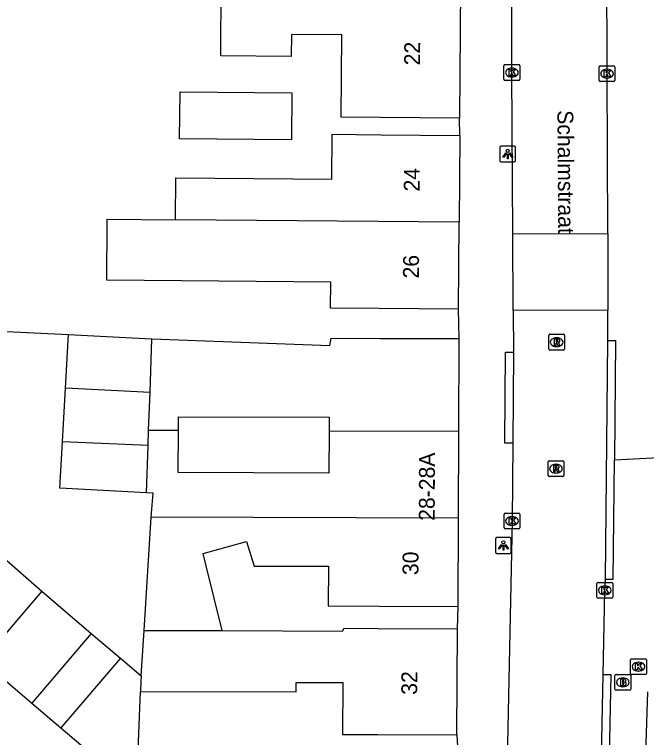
# Model space of a CAD drawing. Extents: x 162074 to 163034, y 381824 to 382557.
# Drawn here: x 162187.76 to 162227.65, y 382146.68 to 382192.33 of the extents above; entities that cross this region are included whole.
import ezdxf

# ---------------------------------------------------------------- set-up
doc = ezdxf.new("R2010")
doc.units = 0
for name, color, linetype in [('IMGEO_Brandkraan', 7, 'Continuous'), ('IMGEO_Kolk', 7, 'Continuous'), ('IMGEO_Lichtpunt', 7, 'Continuous'), ('IMGEO_Openbare_ruimte_label', 7, 'Continuous'), ('IMGEO_Pand', 7, 'Continuous'), ('IMGEO_Pand_nummerreeks', 7, 'Continuous'), ('IMGEO_Rijbaan_lokaal_open', 7, 'Continuous'), ('IMGEO_Rioolput', 7, 'Continuous'), ('IMGEO_Voetpad_open', 7, 'Continuous')]:
    doc.layers.add(name, color=color, linetype=linetype)

msp = doc.modelspace()

# ---------------------------------------------------------------- linework, layer by layer
at = {"layer": 'IMGEO_Brandkraan'}
for p, q in [((162225.73, 382150.664), (162226.582, 382150.664)), ((162225.655, 382149.738), (162225.655, 382150.59)), ((162226.143, 382150.444), (162226.168, 382150.444)), ((162226.656, 382150.59), (162226.656, 382149.738)), ((162226.166, 382149.884), (162226.141, 382149.884)), ((162226.582, 382149.664), (162225.73, 382149.664))]:
    msp.add_line(p, q, dxfattribs=at)
for points in [[(162225.73, 382150.664), (162226.582, 382150.664)], [(162225.655, 382149.738), (162225.655, 382150.59)], [(162226.003, 382150.364), (162226.003, 382149.964), (162226.216, 382149.964)], [(162226.234, 382150.364), (162226.003, 382150.364)], [(162226.182, 382150.283), (162226.128, 382150.283), (162226.128, 382150.207)], [(162226.128, 382150.207), (162226.181, 382150.207)], [(162226.656, 382150.59), (162226.656, 382149.738)], [(162226.19, 382150.131), (162226.128, 382150.131), (162226.128, 382150.05)], [(162226.128, 382150.05), (162226.19, 382150.05)], [(162226.582, 382149.664), (162225.73, 382149.664)]]:
    msp.add_lwpolyline(points, dxfattribs=at)
for centre, radius, start, end in [((162225.732, 382150.588), 0.0765, 91.552, 178.448), ((162225.732, 382150.588), 0.0765, 91.552, 178.448), ((162226.58, 382150.588), 0.0765, 1.552, 88.448), ((162226.58, 382150.588), 0.0765, 1.552, 88.448), ((162226.183, 382150.245), 0.0379, 267.8285, 90.9355), ((162226.238, 382150.219), 0.145, 59.4692, 91.5367), ((162226.263, 382150.266), 0.0922, 285.5137, 58.1501), ((162226.268, 382150.074), 0.105, 301.3115, 78.989), ((162225.732, 382149.74), 0.0765, 181.552, 268.448), ((162225.732, 382149.74), 0.0765, 181.552, 268.448), ((162226.191, 382150.09), 0.0404, 269.8759, 90.5077), ((162226.222, 382150.215), 0.251, 268.6676, 293.5347), ((162226.58, 382149.74), 0.0765, 271.552, 358.448), ((162226.58, 382149.74), 0.0765, 271.552, 358.448)]:
    msp.add_arc(centre, radius, start, end, dxfattribs=at)
for centre, major_axis, ratio, start_param, end_param in [((162226.142, 382150.164), (-0.387, 0.002), 0.722429, 4.712389, 7.853982), ((162226.167, 382150.164), (-0.39, 0.002), 0.717154, 1.570796, 4.712389)]:
    msp.add_ellipse(centre, major_axis=major_axis, ratio=ratio, start_param=start_param, end_param=end_param, dxfattribs=at)
at = {"layer": 'IMGEO_Kolk'}
for p, q in [((162218.653, 382188.241), (162218.653, 382189.093)), ((162218.728, 382189.167), (162219.58, 382189.167)), ((162219.654, 382189.093), (162219.654, 382188.241)), ((162224.657, 382188.171), (162224.657, 382189.023)), ((162224.732, 382189.097), (162225.584, 382189.097)), ((162225.658, 382189.023), (162225.658, 382188.171)), ((162219.141, 382188.947), (162219.166, 382188.947)), ((162225.145, 382188.877), (162225.17, 382188.877)), ((162219.58, 382188.167), (162218.728, 382188.167)), ((162219.164, 382188.387), (162219.139, 382188.387)), ((162225.584, 382188.097), (162224.732, 382188.097)), ((162225.168, 382188.317), (162225.143, 382188.317)), ((162218.661, 382159.928), (162218.661, 382160.78)), ((162218.736, 382160.854), (162219.588, 382160.854)), ((162219.662, 382160.78), (162219.662, 382159.928)), ((162219.149, 382160.634), (162219.174, 382160.634)), ((162219.588, 382159.854), (162218.736, 382159.854)), ((162219.172, 382160.074), (162219.147, 382160.074)), ((162224.518, 382155.547), (162224.518, 382156.399)), ((162224.593, 382156.473), (162225.445, 382156.473)), ((162225.006, 382156.253), (162225.031, 382156.253)), ((162225.519, 382156.399), (162225.519, 382155.547)), ((162225.029, 382155.693), (162225.004, 382155.693)), ((162225.445, 382155.473), (162224.593, 382155.473)), ((162226.644, 382150.731), (162226.644, 382151.583)), ((162226.719, 382151.657), (162227.571, 382151.657)), ((162227.645, 382151.583), (162227.645, 382150.731)), ((162227.132, 382151.437), (162227.157, 382151.437)), ((162227.571, 382150.657), (162226.719, 382150.657)), ((162227.155, 382150.877), (162227.13, 382150.877))]:
    msp.add_line(p, q, dxfattribs=at)
for points in [[(162218.653, 382188.241), (162218.653, 382189.093)], [(162218.728, 382189.167), (162219.58, 382189.167)], [(162219.654, 382189.093), (162219.654, 382188.241)], [(162224.657, 382188.171), (162224.657, 382189.023)], [(162224.732, 382189.097), (162225.584, 382189.097)], [(162225.658, 382189.023), (162225.658, 382188.171)], [(162218.974, 382188.867), (162219.097, 382188.867), (162219.097, 382188.716), (162219.227, 382188.867), (162219.391, 382188.867), (162219.245, 382188.716), (162219.398, 382188.467), (162219.246, 382188.467), (162219.161, 382188.631), (162219.097, 382188.564), (162219.097, 382188.467), (162218.974, 382188.467), (162218.974, 382188.867)], [(162224.978, 382188.797), (162225.101, 382188.797), (162225.101, 382188.646), (162225.231, 382188.797), (162225.395, 382188.797), (162225.249, 382188.646), (162225.402, 382188.397), (162225.25, 382188.397), (162225.165, 382188.561), (162225.101, 382188.494), (162225.101, 382188.397), (162224.978, 382188.397), (162224.978, 382188.797)], [(162219.58, 382188.167), (162218.728, 382188.167)], [(162225.584, 382188.097), (162224.732, 382188.097)], [(162218.661, 382159.928), (162218.661, 382160.78)], [(162218.736, 382160.854), (162219.588, 382160.854)], [(162219.662, 382160.78), (162219.662, 382159.928)], [(162218.982, 382160.554), (162219.105, 382160.554), (162219.105, 382160.403), (162219.235, 382160.554), (162219.399, 382160.554), (162219.253, 382160.403), (162219.406, 382160.154), (162219.254, 382160.154), (162219.169, 382160.318), (162219.105, 382160.251), (162219.105, 382160.154), (162218.982, 382160.154), (162218.982, 382160.554)], [(162219.588, 382159.854), (162218.736, 382159.854)], [(162224.518, 382155.547), (162224.518, 382156.399)], [(162224.593, 382156.473), (162225.445, 382156.473)], [(162224.839, 382156.173), (162224.962, 382156.173), (162224.962, 382156.022), (162225.092, 382156.173), (162225.256, 382156.173), (162225.11, 382156.022), (162225.263, 382155.773), (162225.111, 382155.773), (162225.026, 382155.937), (162224.962, 382155.87), (162224.962, 382155.773), (162224.839, 382155.773), (162224.839, 382156.173)], [(162225.519, 382156.399), (162225.519, 382155.547)], [(162225.445, 382155.473), (162224.593, 382155.473)], [(162226.644, 382150.731), (162226.644, 382151.583)], [(162226.719, 382151.657), (162227.571, 382151.657)], [(162227.645, 382151.583), (162227.645, 382150.731)], [(162226.965, 382151.357), (162227.088, 382151.357), (162227.088, 382151.206), (162227.218, 382151.357), (162227.382, 382151.357), (162227.236, 382151.206), (162227.389, 382150.957), (162227.237, 382150.957), (162227.152, 382151.121), (162227.088, 382151.054), (162227.088, 382150.957), (162226.965, 382150.957), (162226.965, 382151.357)], [(162227.571, 382150.657), (162226.719, 382150.657)]]:
    msp.add_lwpolyline(points, dxfattribs=at)
for centre, start, end in [((162218.73, 382189.091), 91.552, 178.448), ((162218.73, 382189.091), 91.552, 178.448), ((162219.578, 382189.091), 1.552, 88.448), ((162219.578, 382189.091), 1.552, 88.448), ((162224.734, 382189.021), 91.552, 178.448), ((162224.734, 382189.021), 91.552, 178.448), ((162225.582, 382189.021), 1.552, 88.448), ((162225.582, 382189.021), 1.552, 88.448), ((162218.73, 382188.243), 181.552, 268.448), ((162218.73, 382188.243), 181.552, 268.448), ((162219.578, 382188.243), 271.552, 358.448), ((162219.578, 382188.243), 271.552, 358.448), ((162224.734, 382188.173), 181.552, 268.448), ((162224.734, 382188.173), 181.552, 268.448), ((162225.582, 382188.173), 271.552, 358.448), ((162225.582, 382188.173), 271.552, 358.448), ((162218.738, 382160.778), 91.552, 178.448), ((162218.738, 382160.778), 91.552, 178.448), ((162219.586, 382160.778), 1.552, 88.448), ((162219.586, 382160.778), 1.552, 88.448), ((162218.738, 382159.93), 181.552, 268.448), ((162218.738, 382159.93), 181.552, 268.448), ((162219.586, 382159.93), 271.552, 358.448), ((162219.586, 382159.93), 271.552, 358.448), ((162224.595, 382156.397), 91.552, 178.448), ((162224.595, 382156.397), 91.552, 178.448), ((162225.443, 382156.397), 1.552, 88.448), ((162225.443, 382156.397), 1.552, 88.448), ((162224.595, 382155.549), 181.552, 268.448), ((162224.595, 382155.549), 181.552, 268.448), ((162225.443, 382155.549), 271.552, 358.448), ((162225.443, 382155.549), 271.552, 358.448), ((162226.721, 382151.581), 91.552, 178.448), ((162226.721, 382151.581), 91.552, 178.448), ((162227.569, 382151.581), 1.552, 88.448), ((162227.569, 382151.581), 1.552, 88.448), ((162226.721, 382150.733), 181.552, 268.448), ((162226.721, 382150.733), 181.552, 268.448), ((162227.569, 382150.733), 271.552, 358.448), ((162227.569, 382150.733), 271.552, 358.448)]:
    msp.add_arc(centre, 0.0765, start, end, dxfattribs=at)
for centre, major_axis, ratio, start_param, end_param in [((162219.14, 382188.667), (-0.387, 0.002), 0.722429, 4.712389, 7.853982), ((162219.165, 382188.667), (-0.39, 0.002), 0.717154, 1.570796, 4.712389), ((162225.144, 382188.597), (-0.387, 0.002), 0.722429, 4.712389, 7.853982), ((162225.169, 382188.597), (-0.39, 0.002), 0.717154, 1.570796, 4.712389), ((162219.148, 382160.354), (-0.387, 0.002), 0.722429, 4.712389, 7.853982), ((162219.173, 382160.354), (-0.39, 0.002), 0.717154, 1.570796, 4.712389), ((162225.005, 382155.973), (-0.387, 0.002), 0.722429, 4.712389, 7.853982), ((162225.03, 382155.973), (-0.39, 0.002), 0.717154, 1.570796, 4.712389), ((162227.131, 382151.157), (-0.387, 0.002), 0.722429, 4.712389, 7.853982), ((162227.156, 382151.157), (-0.39, 0.002), 0.717154, 1.570796, 4.712389)]:
    msp.add_ellipse(centre, major_axis=major_axis, ratio=ratio, start_param=start_param, end_param=end_param, dxfattribs=at)
at = {"layer": 'IMGEO_Lichtpunt'}
for p, q in [((162219.295, 382184.021), (162218.487, 382184.021)), ((162219.295, 382184.021), (162218.487, 382184.021)), ((162218.393, 382183.926), (162218.393, 382183.119)), ((162218.393, 382183.926), (162218.393, 382183.119)), ((162219.389, 382183.119), (162219.389, 382183.926)), ((162219.389, 382183.119), (162219.389, 382183.926)), ((162218.487, 382183.025), (162219.295, 382183.025)), ((162218.487, 382183.025), (162219.295, 382183.025)), ((162219.021, 382159.302), (162218.213, 382159.302)), ((162219.021, 382159.302), (162218.213, 382159.302)), ((162218.119, 382159.207), (162218.119, 382158.4)), ((162218.119, 382159.207), (162218.119, 382158.4)), ((162219.115, 382158.4), (162219.115, 382159.207)), ((162219.115, 382158.4), (162219.115, 382159.207)), ((162218.213, 382158.306), (162219.021, 382158.306)), ((162218.213, 382158.306), (162219.021, 382158.306))]:
    msp.add_line(p, q, dxfattribs=at)
for points in [[(162218.767, 382183.59), (162218.806, 382183.562), (162218.618, 382183.3), (162218.58, 382183.327), (162218.767, 382183.59)], [(162218.869, 382183.542), (162218.916, 382183.542), (162218.916, 382183.22), (162218.869, 382183.22), (162218.869, 382183.542)], [(162218.979, 382183.562), (162219.017, 382183.589), (162219.204, 382183.327), (162219.165, 382183.299), (162218.979, 382183.562)], [(162218.493, 382158.871), (162218.532, 382158.843), (162218.344, 382158.581), (162218.306, 382158.608), (162218.493, 382158.871)], [(162218.595, 382158.823), (162218.642, 382158.823), (162218.642, 382158.501), (162218.595, 382158.501), (162218.595, 382158.823)], [(162218.705, 382158.843), (162218.743, 382158.87), (162218.93, 382158.608), (162218.891, 382158.58), (162218.705, 382158.843)]]:
    msp.add_lwpolyline(points, dxfattribs=at)
for centre in [(162218.892, 382183.724), (162218.618, 382159.005)]:
    msp.add_circle(centre, 0.0994, dxfattribs=at)
for centre, start, end in [((162218.487, 382183.926), 90, 180), ((162218.487, 382183.926), 90, 180), ((162219.295, 382183.926), 0, 90), ((162219.295, 382183.926), 0, 90), ((162218.487, 382183.119), 180, 270), ((162218.487, 382183.119), 180, 270), ((162219.295, 382183.119), 270, 0), ((162219.295, 382183.119), 270, 360), ((162218.213, 382159.207), 90, 180), ((162218.213, 382159.207), 90, 180), ((162219.021, 382159.207), 0, 90), ((162219.021, 382159.207), 0, 90), ((162218.213, 382158.4), 180, 270), ((162218.213, 382158.4), 180, 270), ((162219.021, 382158.4), 270, 0), ((162219.021, 382158.4), 270, 360)]:
    msp.add_arc(centre, 0.0946, start, end, dxfattribs=at)
at = {"layer": 'IMGEO_Pand'}
for points in [[(162215.846, 382185.778), (162210.847, 382185.82), (162208.375, 382185.841), (162208.419, 382191.038), (162205.247, 382191.065), (162205.235, 382189.679), (162200.779, 382189.717), (162200.818, 382194.198), (162206.51, 382194.15), (162208.414, 382194.134), (162215.917, 382194.07)], [(162215.917, 382194.07), (162215.846, 382185.778)], [(162205.262, 382187.382), (162205.237, 382184.414), (162198.187, 382184.474), (162198.212, 382187.442), (162205.262, 382187.382)], [(162197.918, 382179.365), (162197.94, 382182.028), (162207.792, 382181.945), (162207.816, 382184.769), (162210.88, 382184.743), (162215.879, 382184.701)], [(162215.879, 382184.701), (162215.832, 382179.21)], [(162215.786, 382173.72), (162210.787, 382173.762), (162207.705, 382173.788), (162207.719, 382175.436), (162193.589, 382175.555), (162193.619, 382179.163), (162193.621, 382179.401), (162197.918, 382179.365)], [(162215.832, 382179.21), (162197.918, 382179.365)], [(162215.786, 382173.72), (162215.832, 382179.21)], [(162190.986, 382168.729), (162191.175, 382172.134)], [(162191.175, 382172.134), (162195.188, 382171.911), (162196.438, 382171.862)], [(162196.318, 382168.455), (162196.438, 382171.862)], [(162196.438, 382171.862), (162207.657, 382171.425), (162207.756, 382171.898), (162210.819, 382171.883), (162215.818, 382171.869)], [(162215.801, 382166.029), (162215.818, 382171.869)], [(162190.799, 382165.359), (162190.84, 382166.102), (162190.986, 382168.729)], [(162196.318, 382168.455), (162190.986, 382168.729)], [(162196.233, 382166.086), (162196.318, 382168.455)], [(162198.107, 382166.081), (162198.109, 382166.926), (162207.618, 382166.898), (162207.616, 382166.053)], [(162196.199, 382165.122), (162196.233, 382166.086)], [(162196.233, 382166.086), (162198.107, 382166.081)], [(162207.616, 382166.053), (162207.608, 382163.382), (162198.099, 382163.409), (162198.107, 382166.081)], [(162207.616, 382166.053), (162215.801, 382166.029)], [(162215.785, 382160.541), (162215.801, 382166.029)], [(162196.093, 382162.123), (162190.636, 382162.426), (162190.799, 382165.359)], [(162196.199, 382165.122), (162190.799, 382165.359)], [(162196.093, 382162.123), (162196.199, 382165.122)], [(162196.4, 382160.584), (162196.508, 382162.1), (162196.093, 382162.123)], [(162195.941, 382153.446), (162196.4, 382160.584)], [(162215.785, 382160.541), (162196.4, 382160.584)], [(162215.769, 382154.958), (162215.785, 382160.541)], [(162200.879, 382153.429), (162199.866, 382157.512), (162199.672, 382158.292), (162202.416, 382159.067), (162202.892, 382157.503), (162207.577, 382157.49), (162207.551, 382154.993), (162210.77, 382154.972), (162215.769, 382154.958)], [(162189.483, 382155.926), (162185.73, 382151.525), (162188.864, 382148.853)], [(162189.483, 382155.926), (162192.615, 382153.255)], [(162195.757, 382150.576), (162195.941, 382153.446)], [(162195.941, 382153.446), (162200.879, 382153.429)], [(162200.879, 382153.429), (162208.472, 382153.402), (162208.576, 382153.58), (162210.713, 382153.572), (162215.712, 382153.554)], [(162215.688, 382146.844), (162215.712, 382153.554)], [(162192.615, 382153.255), (162188.864, 382148.853)], [(162192.615, 382153.255), (162194.447, 382151.693)], [(162194.447, 382151.693), (162190.694, 382147.293)], [(162194.447, 382151.693), (162195.757, 382150.576)], [(162195.757, 382150.576), (162195.743, 382150.237), (162195.717, 382149.593)], [(162195.717, 382149.593), (162205.544, 382149.559), (162205.547, 382150.163), (162208.486, 382150.153), (162208.475, 382146.871), (162210.689, 382146.863), (162215.688, 382146.844)], [(162190.694, 382147.293), (162195.457, 382143.231), (162195.717, 382149.593)], [(162227.718, 382149.559), (162227.482, 382142.373)], [(162188.864, 382148.853), (162190.694, 382147.293)]]:
    msp.add_lwpolyline(points, dxfattribs=at)
at = {"layer": 'IMGEO_Rijbaan_lokaal_open'}
for points in [[(162225.203, 382178.503), (162225.157, 382188.597), (162225.105, 382209.537)], [(162219.211, 382178.487), (162219.156, 382188.667), (162219.157, 382193.265)], [(162162.455, 382186.62), (162178.585, 382172.739), (162191.175, 382172.134)], [(162219.211, 382178.487), (162225.203, 382178.503)], [(162219.238, 382173.648), (162219.211, 382178.487)], [(162225.203, 382178.503), (162225.206, 382173.655)], [(162225.206, 382173.655), (162219.238, 382173.648)], [(162219.238, 382173.648), (162219.252, 382171.015)], [(162225.204, 382171.743), (162225.206, 382173.655)], [(162225.055, 382156.685), (162225.204, 382171.743)], [(162219.252, 382171.015), (162219.208, 382165.258)], [(162219.208, 382165.258), (162219.163, 382160.354), (162218.729, 382139.232)], [(162186.41, 382158.592), (162189.483, 382155.926)], [(162224.918, 382150.646), (162225.018, 382155.973), (162225.055, 382156.685)], [(162224.817, 382145.516), (162224.918, 382150.646)]]:
    msp.add_lwpolyline(points, dxfattribs=at)
at = {"layer": 'IMGEO_Rioolput'}
for p, q in [((162221.48, 382171.214), (162221.48, 382172.066)), ((162221.555, 382172.14), (162222.407, 382172.14)), ((162222.481, 382172.066), (162222.481, 382171.214)), ((162221.968, 382171.92), (162221.993, 382171.92)), ((162221.991, 382171.36), (162221.966, 382171.36)), ((162222.407, 382171.14), (162221.555, 382171.14)), ((162221.434, 382163.228), (162221.434, 382164.08)), ((162221.509, 382164.154), (162222.361, 382164.154)), ((162221.922, 382163.934), (162221.947, 382163.934)), ((162222.435, 382164.08), (162222.435, 382163.228)), ((162222.361, 382163.154), (162221.509, 382163.154)), ((162221.945, 382163.374), (162221.92, 382163.374))]:
    msp.add_line(p, q, dxfattribs=at)
for points in [[(162221.48, 382171.214), (162221.48, 382172.066)], [(162221.555, 382172.14), (162222.407, 382172.14)], [(162222.481, 382172.066), (162222.481, 382171.214)], [(162222.069, 382171.838), (162221.817, 382171.84), (162221.817, 382171.44)], [(162221.995, 382171.759), (162221.941, 382171.759), (162221.941, 382171.678)], [(162221.941, 382171.678), (162221.993, 382171.678)], [(162221.817, 382171.44), (162221.941, 382171.44), (162221.941, 382171.602), (162221.952, 382171.602)], [(162221.999, 382171.573), (162222.07, 382171.44), (162222.21, 382171.44), (162222.145, 382171.566)], [(162222.407, 382171.14), (162221.555, 382171.14)], [(162221.434, 382163.228), (162221.434, 382164.08)], [(162221.509, 382164.154), (162222.361, 382164.154)], [(162222.023, 382163.852), (162221.771, 382163.854), (162221.771, 382163.454)], [(162222.435, 382164.08), (162222.435, 382163.228)], [(162221.771, 382163.454), (162221.895, 382163.454), (162221.895, 382163.616), (162221.906, 382163.616)], [(162221.949, 382163.773), (162221.895, 382163.773), (162221.895, 382163.692)], [(162221.895, 382163.692), (162221.947, 382163.692)], [(162221.953, 382163.587), (162222.024, 382163.454), (162222.164, 382163.454), (162222.099, 382163.58)], [(162222.361, 382163.154), (162221.509, 382163.154)]]:
    msp.add_lwpolyline(points, dxfattribs=at)
for centre, radius, start, end in [((162221.557, 382172.064), 0.0765, 91.552, 178.448), ((162221.557, 382172.064), 0.0765, 91.552, 178.448), ((162222.405, 382172.064), 0.0765, 1.552, 88.448), ((162222.405, 382172.064), 0.0765, 1.552, 88.448), ((162221.977, 382171.867), 0.19, 274.7715, 282.9687), ((162222.001, 382171.663), 0.0964, 77.0061, 93.1865), ((162222.015, 382171.72), 0.0378, 276.6634, 79.6772), ((162222.068, 382171.728), 0.109, 350.3612, 89.416), ((162222.066, 382171.728), 0.112, 277.5842, 350.9817), ((162222.05, 382171.513), 0.108, 29.5134, 73.7905), ((162221.557, 382171.216), 0.0765, 181.552, 268.448), ((162221.557, 382171.216), 0.0765, 181.552, 268.448), ((162221.951, 382171.549), 0.0533, 26.0293, 88.6989), ((162222.405, 382171.216), 0.0765, 271.552, 358.448), ((162222.405, 382171.216), 0.0765, 271.552, 358.448), ((162221.511, 382164.078), 0.0765, 91.552, 178.448), ((162221.511, 382164.078), 0.0765, 91.552, 178.448), ((162222.022, 382163.742), 0.109, 350.3612, 89.416), ((162222.359, 382164.078), 0.0765, 1.552, 88.448), ((162222.359, 382164.078), 0.0765, 1.552, 88.448), ((162221.905, 382163.563), 0.0533, 26.0293, 88.6989), ((162221.931, 382163.881), 0.19, 274.7715, 282.9687), ((162221.955, 382163.677), 0.0964, 77.0061, 93.1865), ((162221.969, 382163.734), 0.0378, 276.6634, 79.6772), ((162222.02, 382163.742), 0.112, 277.5842, 350.9817), ((162222.004, 382163.527), 0.108, 29.5134, 73.7905), ((162221.511, 382163.23), 0.0765, 181.552, 268.448), ((162221.511, 382163.23), 0.0765, 181.552, 268.448), ((162222.359, 382163.23), 0.0765, 271.552, 358.448), ((162222.359, 382163.23), 0.0765, 271.552, 358.448)]:
    msp.add_arc(centre, radius, start, end, dxfattribs=at)
for centre, major_axis, ratio, start_param, end_param in [((162221.967, 382171.64), (-0.387, 0.002), 0.722429, 4.712389, 7.853982), ((162221.992, 382171.64), (-0.39, 0.002), 0.717154, 1.570796, 4.712389), ((162221.921, 382163.654), (-0.387, 0.002), 0.722429, 4.712389, 7.853982), ((162221.946, 382163.654), (-0.39, 0.002), 0.717154, 1.570796, 4.712389)]:
    msp.add_ellipse(centre, major_axis=major_axis, ratio=ratio, start_param=start_param, end_param=end_param, dxfattribs=at)
at = {"layer": 'IMGEO_Voetpad_open'}
for points in [[(162215.879, 382184.701), (162215.846, 382185.778)], [(162215.818, 382171.869), (162215.786, 382173.72)], [(162225.204, 382171.743), (162225.703, 382171.739), (162225.628, 382164.21)], [(162219.208, 382165.258), (162218.709, 382165.261), (162218.753, 382171.018), (162219.252, 382171.015)], [(162225.628, 382164.21), (162230.814, 382164.492)], [(162225.055, 382156.685), (162225.554, 382156.681), (162225.628, 382164.21)], [(162215.712, 382153.554), (162215.769, 382154.958)], [(162224.817, 382145.516), (162225.316, 382145.507), (162225.417, 382150.637), (162224.918, 382150.646)], [(162215.688, 382146.844), (162215.755, 382145.389)]]:
    msp.add_lwpolyline(points, dxfattribs=at)

# ---------------------------------------------------------------- texts
at = {"layer": 'IMGEO_Openbare_ruimte_label'}
msp.add_text('Schalmstraat', height=1, rotation=270.4011, dxfattribs=at).set_placement((162222.026, 382186.286))
at = {"layer": 'IMGEO_Pand_nummerreeks'}
for s, rotation, p in [('22', 89.5094, (162213.355, 382189.117)), ('24', 89.5148, (162213.329, 382181.151)), ('26', 89.5132, (162213.282, 382175.66)), ('28-28A', 89.8341, (162214.285, 382160.361)), ('30', 89.8341, (162213.256, 382156.934)), ('32', 89.7939, (162213.177, 382149.379))]:
    msp.add_text(s, height=1, rotation=rotation, dxfattribs=at).set_placement(p)

doc.saveas('drawing.dxf')
